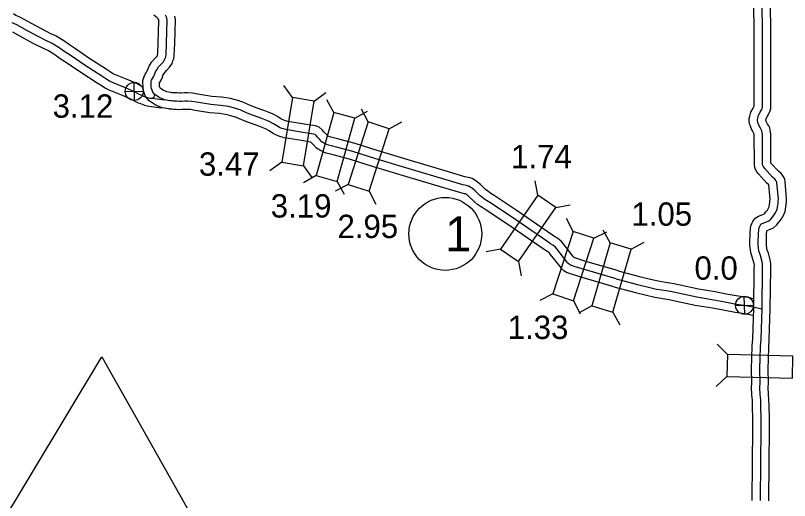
# Model space of a CAD drawing. Extents: x 31699 to 244310, y -8841 to 11474.
# Drawn here: x 99693 to 100628, y 3836 to 4421 of the extents above; entities that cross this region are included whole.
import ezdxf

# ---------------------------------------------------------------- set-up
doc = ezdxf.new("R2010")
doc.units = 0
for name, color, linetype in [('B_Logo', 7, 'Continuous'), ('Level 21', 7, 'Continuous'), ('Level 48', 7, 'Continuous'), ('R_Border Notes', 7, 'Continuous'), ('R_XS_EARTHWORK_STAGE1', 7, 'Continuous'), ('R_XS_EARTHWORK_STAGE2', 7, 'Continuous'), ('S_WALL', 7, 'Continuous'), ('S_WALL_ANNOT', 7, 'Continuous')]:
    doc.layers.add(name, color=color, linetype=linetype)

msp = doc.modelspace()

# ---------------------------------------------------------------- linework, layer by layer
at = {"layer": 'B_Logo'}
for points in [[(100592.6, 3835.49), (100593.15, 3881.42), (100593.5, 3921.07), (100593.44, 3934.31), (100593.15, 3949.14), (100592.84, 3956.96), (100592.2, 3963.64), (100591.82, 3971.66), (100592.13, 3977.48), (100591.81, 3994.59), (100592.1, 4006.9), (100592.61, 4021.61), (100593.29, 4030.11), (100593.7, 4042.82), (100594.47, 4066.9), (100595.1, 4114.85), (100595.21, 4120.6), (100594.63, 4123.67), (100592.59, 4131.06), (100590.64, 4136.85), (100589.87, 4144.26), (100589.89, 4147.13), (100590.01, 4157.03), (100590.53, 4162.72), (100591.03, 4164.74), (100591.73, 4166.55), (100592.19, 4167.49), (100593.1, 4168.91), (100594.55, 4169.74), (100599.06, 4171.54), (100602.76, 4173.07), (100604.61, 4174.7), (100606.96, 4177.61), (100608.92, 4179.98), (100610.75, 4182.75), (100612.61, 4187.25), (100613.42, 4191.68), (100613.78, 4194.16), (100614.01, 4196.5), (100614.17, 4199.44), (100612.55, 4218.81), (100612.33, 4219.74), (100611.58, 4221.4), (100610.08, 4223.45), (100607.31, 4225.89), (100597.5, 4236.44), (100596.48, 4237.63), (100595.86, 4238.82), (100595.58, 4239.82), (100595.22, 4241.62), (100595.2, 4242.89), (100594.96, 4277.32), (100594.8, 4279.12), (100594.23, 4281.85), (100593.82, 4282.58), (100592.45, 4284.97), (100590.94, 4287.82), (100590.25, 4289.55), (100589.83, 4290.68), (100589.48, 4291.81), (100588.85, 4294.21), (100588.9, 4295.35), (100589.27, 4296.89), (100590.35, 4300.45), (100592.3, 4304.16), (100593.6, 4306.32), (100594.25, 4307.46), (100594.83, 4308.87), (100595.01, 4309.75), (100595.12, 4311.75), (100595.14, 4382.29), (100594.74, 4454.69)], [(100418.22, 4103.01), (100377.41, 4114.99), (100367.61, 4118.1), (100365.53, 4118.79), (100364.72, 4119.03), (100364.19, 4119.09), (100363.04, 4119.46), (100361.89, 4120.23), (100361.14, 4121.09), (100360.05, 4122.06), (100358.68, 4123.7), (100346.43, 4139.37), (100344.85, 4141.2), (100343.43, 4142.37), (100341.73, 4143.8), (100339.02, 4145.4), (100335.7, 4147.66), (100291.79, 4177.8), (100265.64, 4195.21), (100261.85, 4197.59), (100259.82, 4198.81), (100257.11, 4200.82), (100253.98, 4203.41), (100247.5, 4209.6), (100244.84, 4211.88), (100243.62, 4212.72), (100242, 4213.88), (100240.44, 4214.78), (100239.37, 4215.09), (100237.43, 4215.51), (100233.07, 4216.54), (100212.94, 4222.4), (100168.23, 4235.83), (100126.75, 4248.2), (100100.36, 4256.65), (100080.65, 4261.8), (100074.27, 4263.58), (100070.78, 4264.5), (100068.77, 4265.12), (100065.33, 4266.84), (100062.89, 4268.58), (100059.82, 4271.52), (100058.04, 4273.54), (100056.05, 4275.9), (100054.62, 4277.2), (100052.8, 4277.76), (100050.8, 4278.05), (100039.9, 4279.72), (100019.42, 4283.11), (100014.26, 4284.66), (100011.43, 4285.86), (100008.25, 4287.65), (100004.19, 4290.16), (99998.99, 4293.04), (99994.35, 4294.87), (99990.18, 4296.64), (99985.81, 4298.14), (99974.64, 4302.35), (99967.17, 4305.57), (99963.94, 4306.83), (99961.12, 4307.83), (99959.91, 4308.27), (99950.45, 4310.92), (99940.42, 4312.42), (99928.8, 4313.34), (99911.21, 4316.2), (99905.25, 4317.19), (99900.38, 4317.61), (99897.18, 4317.47), (99893.33, 4317.24), (99890.46, 4317.17), (99887.46, 4317.43), (99885.86, 4317.46), (99884.12, 4317.56), (99882.65, 4317.65), (99881.12, 4317.75), (99879.78, 4317.92), (99878.98, 4317.97), (99872.83, 4319.02), (99866.23, 4321.74), (99861.01, 4325.42), (99858.54, 4328.23), (99857.68, 4330.68), (99856.75, 4333.53), (99856.69, 4341.28), (99857.05, 4342.69), (99858.13, 4344.85), (99859.55, 4346.89), (99860.87, 4350.26), (99861.87, 4352.69), (99863.4, 4355.46), (99865.45, 4358.78), (99868.05, 4361.51), (99871.37, 4365), (99872.78, 4367.24), (99873.52, 4369.32), (99874.15, 4371.08), (99874.55, 4373.56), (99875.15, 4387.46), (99875.93, 4415.26), (99875.39, 4418.12)], [(99875.39, 4418.12), (99874.11, 4421.43)], [(99688.5, 4412.54), (99693.76, 4409.99), (99706.74, 4402.62), (99719.9, 4395.72), (99730.49, 4390.3), (99737.09, 4387.31), (99745.68, 4382.18), (99752.26, 4377.46), (99758.62, 4373.47), (99776.99, 4360.75), (99796.89, 4348.14), (99801.7, 4344.98), (99806.3, 4341.81), (99809.34, 4340.48), (99825.29, 4333.92), (99836.19, 4329.3), (99841.4, 4326.36), (99844.9, 4324.77), (99847.39, 4323.69), (99852.37, 4321.74), (99855.11, 4321.27), (99857.99, 4320.94)], [(99857.99, 4320.94), (99860.08, 4322.46), (99861.01, 4325.42)], [(99857.99, 4320.94), (99872.83, 4319.02)], [(100418.22, 4103.01), (100444.08, 4096.1), (100457.38, 4093.09), (100466.94, 4090.76), (100476.29, 4089.29), (100484.1, 4088), (100493.33, 4086), (100515.71, 4081.25), (100536.28, 4077.81), (100549.45, 4075.33), (100563.81, 4072.67), (100575.43, 4070.9), (100594.47, 4066.9)]]:
    msp.add_lwpolyline(points, dxfattribs=at)
at = {"layer": 'Level 21'}
for p, q in [((99836.42, 4318.35), (99835.92, 4340.05)), ((99825.32, 4328.95), (99847.02, 4329.45)), ((100573.56, 4060.31), (100573.06, 4082.01)), ((100562.46, 4070.91), (100584.16, 4071.41))]:
    msp.add_line(p, q, dxfattribs=at)
for centre in [(99836.17, 4329.2), (100573.31, 4071.16)]:
    msp.add_circle(centre, 10.85, dxfattribs=at)
at = {"layer": 'Level 48'}
msp.add_lwpolyline([(99409.89, 3366.76), (99797.12, 4009.06), (100159.89, 3366.76)], close=True, dxfattribs=at)
at = {"layer": 'R_Border Notes'}
msp.add_circle((100211.84, 4157.28), 44, dxfattribs=at)
at = {"layer": 'R_XS_EARTHWORK_STAGE1'}
for p, q in [((100027.3, 4321.95), (100017.05, 4336.26)), ((100053.34, 4317.64), (100067.65, 4327.89)), ((100077.23, 4303.88), (100068.6, 4319.22)), ((100102.65, 4296.76), (100117.99, 4305.38)), ((100118.78, 4292.34), (100110.72, 4307.99)), ((100143.92, 4284.28), (100159.57, 4292.34)), ((100014.37, 4243.81), (100000.06, 4233.56)), ((100040.42, 4239.5), (100050.66, 4225.19)), ((100055.87, 4227.61), (100040.53, 4218.98)), ((100094.62, 4216.91), (100078.97, 4208.86)), ((100081.29, 4220.49), (100089.92, 4205.15)), ((100323.5, 4204.07), (100320.28, 4221.37)), ((100119.76, 4208.86), (100127.81, 4193.21)), ((100345.26, 4189.13), (100362.56, 4192.35)), ((100366.34, 4160.2), (100358.41, 4175.92)), ((100411.21, 4146.34), (100402.77, 4161.79)), ((100391.42, 4151.95), (100407.13, 4159.89)), ((100436.54, 4138.9), (100451.99, 4147.34)), ((100278.68, 4138.77), (100261.37, 4135.55)), ((100300.44, 4123.83), (100303.66, 4106.53)), ((100341.59, 4084.97), (100325.88, 4077.04)), ((100366.67, 4076.72), (100374.6, 4061.01)), ((100388.89, 4070.35), (100373.44, 4061.92)), ((100414.22, 4062.91), (100422.65, 4047.46)), ((100552.6, 4011.62), (100540.44, 4024.35)), ((100551.99, 3985.23), (100539.26, 3973.07))]:
    msp.add_line(p, q, dxfattribs=at)
for points in [[(100027.3, 4321.95), (100014.37, 4243.81), (100040.42, 4239.5), (100053.34, 4317.64)], [(100077.23, 4303.88), (100055.87, 4227.61), (100081.29, 4220.49), (100102.65, 4296.76)], [(100118.78, 4292.34), (100094.62, 4216.91), (100119.76, 4208.86), (100143.92, 4284.28)], [(100300.44, 4123.83), (100345.26, 4189.13), (100323.5, 4204.07), (100278.68, 4138.77)], [(100366.67, 4076.72), (100391.42, 4151.95), (100366.34, 4160.2), (100341.59, 4084.97)], [(100414.22, 4062.91), (100436.54, 4138.9), (100411.21, 4146.34), (100388.89, 4070.35)], [(100631.77, 4009.79), (100552.6, 4011.62), (100551.99, 3985.23), (100631.16, 3983.4)]]:
    msp.add_lwpolyline(points, close=True, dxfattribs=at)
at = {"layer": 'R_XS_EARTHWORK_STAGE2'}
for points in [[(100582.6, 3835.61), (100583.15, 3881.52), (100583.5, 3921.09), (100583.44, 3934.19), (100583.16, 3948.85), (100582.85, 3956.29), (100582.23, 3962.93), (100581.81, 3971.69), (100582.13, 3977.65), (100581.81, 3994.61), (100582.1, 4007.19), (100582.63, 4022.18), (100583.3, 4030.67), (100583.7, 4043.15), (100584.48, 4067.13), (100585.1, 4115.02), (100585.19, 4119.77), (100584.88, 4121.41), (100583.03, 4128.13), (100580.81, 4134.71), (100579.86, 4143.78), (100579.89, 4147.24), (100580.02, 4157.54), (100580.64, 4164.4), (100581.48, 4167.77), (100582.55, 4170.53), (100583.44, 4172.38), (100586.02, 4176.4), (100590.21, 4178.77), (100595.29, 4180.81), (100597.38, 4181.66), (100599.22, 4183.94), (100600.88, 4185.94), (100601.87, 4187.45), (100602.97, 4190.09), (100603.55, 4193.29), (100603.85, 4195.37), (100604.04, 4197.26), (100604.14, 4199.29), (100602.7, 4216.61), (100602.65, 4216.67), (100600.33, 4218.71), (100590.03, 4229.78), (100588.13, 4232.01), (100586.51, 4235.13), (100585.85, 4237.48), (100585.24, 4240.56), (100585.2, 4242.78), (100584.96, 4276.84), (100584.89, 4277.65), (100584.76, 4278.27), (100583.69, 4280.15), (100581.85, 4283.62), (100580.91, 4285.96), (100580.36, 4287.47), (100579.87, 4289.05), (100578.79, 4293.12), (100578.95, 4296.77), (100579.63, 4299.53), (100581.06, 4304.26), (100583.58, 4309.06), (100584.96, 4311.36), (100585.1, 4311.59), (100585.12, 4312.01), (100585.14, 4382.27), (100584.74, 4454.69)], [(100602.6, 3835.37), (100603.15, 3881.31), (100603.5, 3921.05), (100603.44, 3934.43), (100603.15, 3949.44), (100602.82, 3957.64), (100602.18, 3964.35), (100601.83, 3971.63), (100602.14, 3977.3), (100601.82, 3994.57), (100602.09, 4006.61), (100602.6, 4021.04), (100603.27, 4029.56), (100603.69, 4042.5), (100604.47, 4066.68), (100605.1, 4114.69), (100605.23, 4121.44), (100604.38, 4125.93), (100602.16, 4133.99), (100600.47, 4138.99), (100599.87, 4144.74), (100599.89, 4147.03), (100600, 4156.52), (100600.42, 4161.05), (100600.49, 4161.34), (100602.82, 4162.28), (100608.13, 4164.46), (100611.86, 4167.76), (100614.7, 4171.27), (100616.97, 4174.02), (100619.62, 4178.04), (100622.26, 4184.42), (100623.29, 4190.06), (100623.71, 4192.94), (100623.98, 4195.74), (100624.19, 4199.6), (100622.45, 4220.35), (100621.85, 4222.97), (100620.25, 4226.48), (100617.51, 4230.24), (100614.29, 4233.07), (100605.2, 4242.83), (100605.2, 4243), (100604.96, 4277.8), (100604.71, 4280.6), (100603.7, 4285.42), (100602.51, 4287.52), (100601.21, 4289.79), (100600.03, 4292.03), (100599.58, 4293.14), (100599.31, 4293.89), (100599.1, 4294.57), (100599.06, 4294.71), (100599.65, 4296.64), (100601.02, 4299.25), (100602.23, 4301.27), (100603.26, 4303.08), (100604.42, 4305.91), (100604.96, 4308.43), (100605.12, 4311.49), (100605.14, 4382.32), (100604.74, 4454.7)], [(99690.34, 4423.13), (99693.3, 4421.32), (99698.42, 4418.85), (99711.53, 4411.4), (99724.5, 4404.6), (99734.83, 4399.31), (99741.73, 4396.19), (99751.17, 4390.54), (99757.84, 4385.77), (99764.13, 4381.82), (99782.52, 4369.09), (99802.31, 4356.54), (99807.27, 4353.28), (99811.19, 4350.59), (99813.25, 4349.69), (99829.14, 4343.15), (99840.62, 4338.29), (99845.93, 4335.28), (99846.64, 4334.96)], [(100415.4, 4093.42), (100374.49, 4105.43), (100358.42, 4110.52), (100355.26, 4112.65), (100354.04, 4114.02), (100352.85, 4115.09), (100350.9, 4117.4), (100338.7, 4133.02), (100337.85, 4134.01), (100337.04, 4134.67), (100335.92, 4135.61), (100333.65, 4136.96), (100330.06, 4139.4), (100286.19, 4169.52), (100260.21, 4186.81), (100256.61, 4189.07), (100254.26, 4190.49), (100250.94, 4192.94), (100247.32, 4195.94), (100240.79, 4202.18), (100238.74, 4203.94), (100237.88, 4204.53), (100236.58, 4205.46), (100235.21, 4205.75), (100230.52, 4206.87), (100210.1, 4212.81), (100165.37, 4226.25), (100123.8, 4238.65), (100097.57, 4247.05), (100078.04, 4252.14), (100071.65, 4253.93), (100068.04, 4254.88), (100065.04, 4255.8), (100060.15, 4258.25), (100056.5, 4260.86), (100052.6, 4264.59), (100050.46, 4267.02), (100049.52, 4268.13), (100049.33, 4268.15), (100038.32, 4269.85), (100017.17, 4273.35), (100010.86, 4275.24), (100007, 4276.88), (100003.16, 4279.04), (99999.14, 4281.53), (99994.72, 4283.98), (99990.57, 4285.61), (99986.6, 4287.29), (99982.42, 4288.73), (99970.9, 4293.07), (99963.37, 4296.32), (99960.45, 4297.46), (99957.74, 4298.42), (99956.85, 4298.74), (99948.35, 4301.12), (99939.28, 4302.48), (99927.6, 4303.41), (99909.58, 4306.33), (99904, 4307.26), (99900.17, 4307.59), (99897.7, 4307.48), (99893.74, 4307.25), (99890.14, 4307.16), (99886.93, 4307.44), (99885.5, 4307.47), (99883.52, 4307.57), (99882, 4307.67), (99880.18, 4307.79), (99878.86, 4307.96), (99877.84, 4308.02), (99870.04, 4309.35), (99861.38, 4312.92), (99854.28, 4317.93), (99849.75, 4323.09), (99848.21, 4327.47), (99846.76, 4331.9), (99846.68, 4342.51), (99847.64, 4346.21), (99849.51, 4349.96), (99850.66, 4351.63), (99851.59, 4353.99), (99852.85, 4357.03), (99854.77, 4360.51), (99857.49, 4364.92), (99860.81, 4368.4), (99863.44, 4371.17), (99863.73, 4371.64), (99864.11, 4372.69), (99864.42, 4373.58), (99864.59, 4374.58), (99865.15, 4387.81), (99865.9, 4414.47), (99865.56, 4416.27)], [(99866.07, 4414.51), (99865.17, 4416.82), (99865.15, 4416.85), (99863.76, 4418.04), (99859.68, 4421.33)], [(100421.03, 4112.6), (100380.33, 4124.56), (100370.68, 4127.62), (100368.56, 4128.31), (100367.79, 4128.55), (100367.25, 4129.03), (100366.45, 4129.99), (100354.17, 4145.71), (100351.86, 4148.39), (100349.81, 4150.07), (100347.53, 4151.98), (100344.39, 4153.84), (100341.34, 4155.92), (100297.39, 4186.09), (100271.07, 4203.61), (100267.09, 4206.11), (100265.38, 4207.14), (100263.28, 4208.69), (100260.63, 4210.89), (100254.21, 4217.02), (100250.95, 4219.82), (100249.37, 4220.9), (100247.42, 4222.3), (100244.38, 4224.05), (100241.81, 4224.79), (100239.64, 4225.26), (100235.62, 4226.21), (100215.77, 4231.99), (100171.1, 4245.41), (100129.71, 4257.75), (100103.15, 4266.26), (100083.26, 4271.45), (100076.89, 4273.23), (100073.53, 4274.12), (100072.5, 4274.43), (100070.51, 4275.43), (100069.28, 4276.31), (100067.04, 4278.45), (100065.61, 4280.07), (100063.26, 4282.86), (100059.69, 4286.1), (100054.99, 4287.55), (100052.26, 4287.94), (100041.47, 4289.6), (100021.68, 4292.87), (100017.65, 4294.08), (100015.86, 4294.84), (100013.34, 4296.26), (100009.25, 4298.79), (100003.26, 4302.11), (99998.13, 4304.13), (99993.75, 4305.98), (99989.2, 4307.55), (99978.39, 4311.62), (99970.97, 4314.83), (99967.43, 4316.21), (99964.49, 4317.25), (99962.96, 4317.8), (99952.54, 4320.72), (99941.55, 4322.36), (99930, 4323.28), (99912.83, 4326.06), (99906.51, 4327.12), (99900.58, 4327.63), (99896.67, 4327.45), (99892.91, 4327.23), (99890.78, 4327.18), (99887.98, 4327.43), (99886.21, 4327.46), (99884.72, 4327.54), (99883.3, 4327.63), (99882.06, 4327.71), (99880.71, 4327.88), (99880.13, 4327.92), (99875.61, 4328.69), (99871.08, 4330.56), (99867.74, 4332.91), (99867.34, 4333.37), (99867.15, 4333.9), (99866.73, 4335.17), (99866.7, 4339.62), (99866.76, 4339.74), (99868.44, 4342.15), (99870.14, 4346.52), (99870.9, 4348.34), (99872.04, 4350.42), (99873.42, 4352.64), (99875.3, 4354.62), (99879.3, 4358.83), (99881.82, 4362.83), (99882.94, 4365.96), (99883.87, 4368.57), (99884.52, 4372.53), (99885.14, 4387.11), (99885.96, 4416.05), (99885.22, 4419.96)], [(99689.11, 4401.13), (99701.94, 4393.84), (99715.3, 4386.84), (99726.15, 4381.28), (99732.45, 4378.44), (99740.19, 4373.81), (99746.69, 4369.15), (99753.12, 4365.12), (99771.46, 4352.41), (99791.47, 4339.73), (99796.12, 4336.67), (99801.42, 4333.04), (99805.42, 4331.28), (99821.44, 4324.69), (99831.77, 4320.32), (99836.86, 4317.43), (99840.86, 4315.62), (99843.58, 4314.45), (99849.68, 4312.06), (99853.7, 4311.37), (99869.22, 4309.57)], [(100420.8, 4112.67), (100446.47, 4105.81), (100459.67, 4102.82), (100468.9, 4100.57), (100477.88, 4099.16), (100485.98, 4097.83), (100495.42, 4095.78), (100517.58, 4091.08), (100538.04, 4087.66), (100551.28, 4085.16), (100565.47, 4082.53), (100577.21, 4080.75), (100584.61, 4079.19)], [(100415.63, 4093.35), (100441.68, 4086.39), (100455.09, 4083.35), (100464.98, 4080.94), (100474.7, 4079.42), (100482.23, 4078.18), (100491.23, 4076.22), (100513.85, 4071.42), (100534.53, 4067.96), (100547.61, 4065.5), (100562.15, 4062.81), (100573.65, 4061.06), (100583.32, 4059.03)]]:
    msp.add_lwpolyline(points, dxfattribs=at)

# ---------------------------------------------------------------- texts
at = {"layer": 'R_Border Notes'}
msp.add_text('1', height=42.24, dxfattribs=at).set_placement((100211.84, 4136.16))
at = {"layer": 'S_WALL'}
for s, p in [('1.74', (100291.38, 4236.59)), ('3.47', (99914.3, 4227.53)), ('3.19', (100001.08, 4177.03)), ('1.05', (100436.74, 4167.13)), ('2.95', (100081.66, 4152.27)), ('1.33', (100287.27, 4030.47))]:
    msp.add_text(s, height=28.16, dxfattribs=at).set_placement(p)
at = {"layer": 'S_WALL_ANNOT'}
for s, p in [('3.12', (99737.59, 4297.51)), ('0.0', (100512.86, 4102.04))]:
    msp.add_text(s, height=28.16, dxfattribs=at).set_placement(p)

doc.saveas('drawing.dxf')
